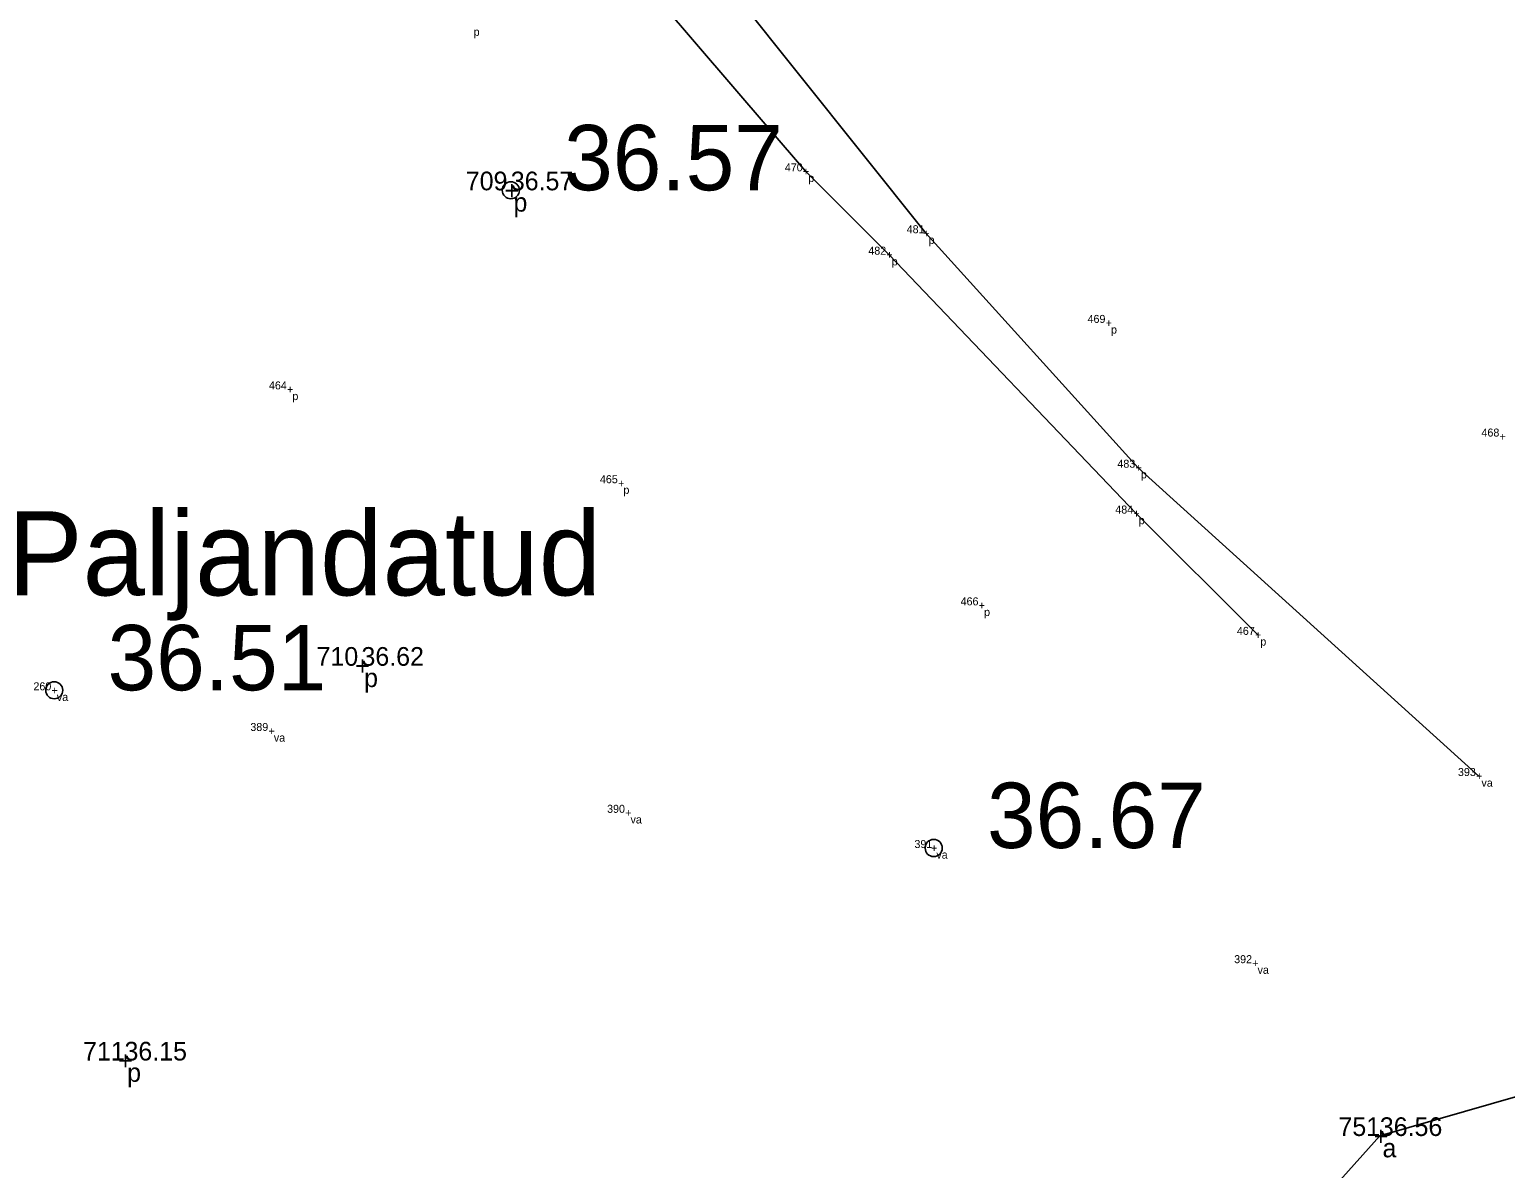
# Model space of a CAD drawing. Extents: x 544674 to 552202, y 6585829 to 6588119.
# Drawn here: x 550208.2 to 550263.5, y 6587237 to 6587279.8 of the extents above; entities that cross this region are included whole.
import ezdxf

# ---------------------------------------------------------------- set-up
doc = ezdxf.new("R2010")
doc.units = 0
for name, color, linetype in [('KORGUS', 7, 'Continuous'), ('MOOTKOOD', 7, 'Continuous'), ('MOOTKORG-EH2000', 7, 'Continuous'), ('MOOTMPUNKT', 7, 'Continuous'), ('MOOTNR', 7, 'Continuous'), ('RELJEEF', 7, 'Continuous')]:
    doc.layers.add(name, color=color, linetype=linetype)

msp = doc.modelspace()

# ---------------------------------------------------------------- linework, layer by layer
at = {"layer": 'KORGUS'}
for centre in [(550226.211, 6587273.729), (550209.094, 6587254.98), (550242.064, 6587249.066)]:
    msp.add_circle(centre, 0.32, dxfattribs=at)
at = {"layer": 'RELJEEF'}
for points in [[(550254.21, 6587257.057), (550249.651, 6587261.608), (550240.39, 6587271.313), (550237.262, 6587274.44), (550231.813, 6587280.793), (550233.787, 6587284.228), (550231.61, 6587291.981), (550244.384, 6587295.926), (550249.945, 6587299.561)], [(550258.656, 6587297.81), (550245.464, 6587293.636), (550233.16, 6587291.59), (550235.875, 6587283.701), (550234.653, 6587281.037), (550241.774, 6587272.119), (550249.731, 6587263.326), (550262.498, 6587251.765)], [(550255.381, 6587234.467), (550258.789, 6587238.268), (550264.052, 6587239.792)]]:
    msp.add_lwpolyline(points, dxfattribs=at)

# ---------------------------------------------------------------- texts
at = {"layer": 'KORGUS'}
for s, p in [('36.57', (550228.211, 6587273.729)), ('36.51', (550211.094, 6587254.98)), ('36.67', (550244.064, 6587249.066))]:
    msp.add_text(s, height=2.45, dxfattribs=at).set_placement(p)
at = {"layer": 'MOOTKOOD'}
for s, height, p in [('p', 0.3, (550224.818, 6587279.521)), ('p', 0.3, (550237.362, 6587274.04)), ('p', 0.7, (550226.311, 6587272.929)), ('p', 0.3, (550241.874, 6587271.719)), ('p', 0.3, (550240.49, 6587270.913)), ('p', 0.3, (550248.712, 6587268.356)), ('p', 0.3, (550218.023, 6587265.863)), ('p', 0.3, (550249.831, 6587262.926)), ('p', 0.3, (550230.433, 6587262.345)), ('p', 0.3, (550249.751, 6587261.208)), ('p', 0.3, (550243.953, 6587257.766)), ('p', 0.3, (550254.31, 6587256.657)), ('p', 0.7, (550220.712, 6587255.1)), ('va', 0.3, (550209.194, 6587254.58)), ('va', 0.3, (550217.327, 6587253.055)), ('va', 0.3, (550262.598, 6587251.365)), ('va', 0.3, (550230.699, 6587249.986)), ('va', 0.3, (550242.164, 6587248.666)), ('va', 0.3, (550254.205, 6587244.348)), ('p', 0.7, (550211.828, 6587240.298)), ('a', 0.7, (550258.889, 6587237.468))]:
    msp.add_text(s, height=height, dxfattribs=at).set_placement(p)
at = {"layer": 'MOOTKORG-EH2000'}
for s, p in [('36.57', (550226.211, 6587273.729)), ('36.62', (550220.612, 6587255.9)), ('36.15', (550211.728, 6587241.098)), ('36.56', (550258.789, 6587238.268))]:
    msp.add_text(s, height=0.7, dxfattribs=at).set_placement(p)
at = {"layer": 'MOOTMPUNKT'}
for height, p in [(0.3, (550237.162, 6587274.29)), (0.7, (550225.978, 6587273.379)), (0.3, (550241.674, 6587271.969)), (0.3, (550240.29, 6587271.163)), (0.3, (550248.512, 6587268.606)), (0.3, (550217.823, 6587266.113)), (0.3, (550263.279, 6587264.345)), (0.3, (550249.631, 6587263.176)), (0.3, (550230.233, 6587262.595)), (0.3, (550249.551, 6587261.458)), (0.3, (550243.753, 6587258.016)), (0.3, (550254.11, 6587256.907)), (0.7, (550220.379, 6587255.55)), (0.3, (550208.994, 6587254.83)), (0.3, (550217.127, 6587253.305)), (0.3, (550262.398, 6587251.615)), (0.3, (550230.499, 6587250.236)), (0.3, (550241.964, 6587248.916)), (0.3, (550254.005, 6587244.598)), (0.7, (550211.495, 6587240.748)), (0.7, (550258.556, 6587237.918))]:
    msp.add_text('+', height=height, dxfattribs=at).set_placement(p)
at = {"layer": 'MOOTNR'}
for s, height, p in [('709', 0.7, (550224.523, 6587273.729)), ('470', 0.3, (550236.483, 6587274.44)), ('481', 0.3, (550241.052, 6587272.119)), ('482', 0.3, (550239.613, 6587271.313)), ('469', 0.3, (550247.832, 6587268.756)), ('464', 0.3, (550217.144, 6587266.263)), ('468', 0.3, (550262.599, 6587264.495)), ('483', 0.3, (550248.951, 6587263.326)), ('465', 0.3, (550229.551, 6587262.745)), ('484', 0.3, (550248.872, 6587261.608)), ('466', 0.3, (550243.073, 6587258.166)), ('467', 0.3, (550253.43, 6587257.057)), ('710', 0.7, (550218.928, 6587255.9)), ('260', 0.3, (550208.315, 6587254.98)), ('389', 0.3, (550216.447, 6587253.455)), ('393', 0.3, (550261.718, 6587251.765)), ('390', 0.3, (550229.82, 6587250.386)), ('391', 0.3, (550241.342, 6587249.066)), ('392', 0.3, (550253.328, 6587244.748)), ('711', 0.7, (550210.177, 6587241.098)), ('751', 0.7, (550257.238, 6587238.268))]:
    msp.add_text(s, height=height, dxfattribs=at).set_placement(p)
at = {"layer": 'RELJEEF'}
msp.add_text('Paljandatud', height=3.15, dxfattribs=at).set_placement((550207.35, 6587258.54))

doc.saveas('drawing.dxf')
